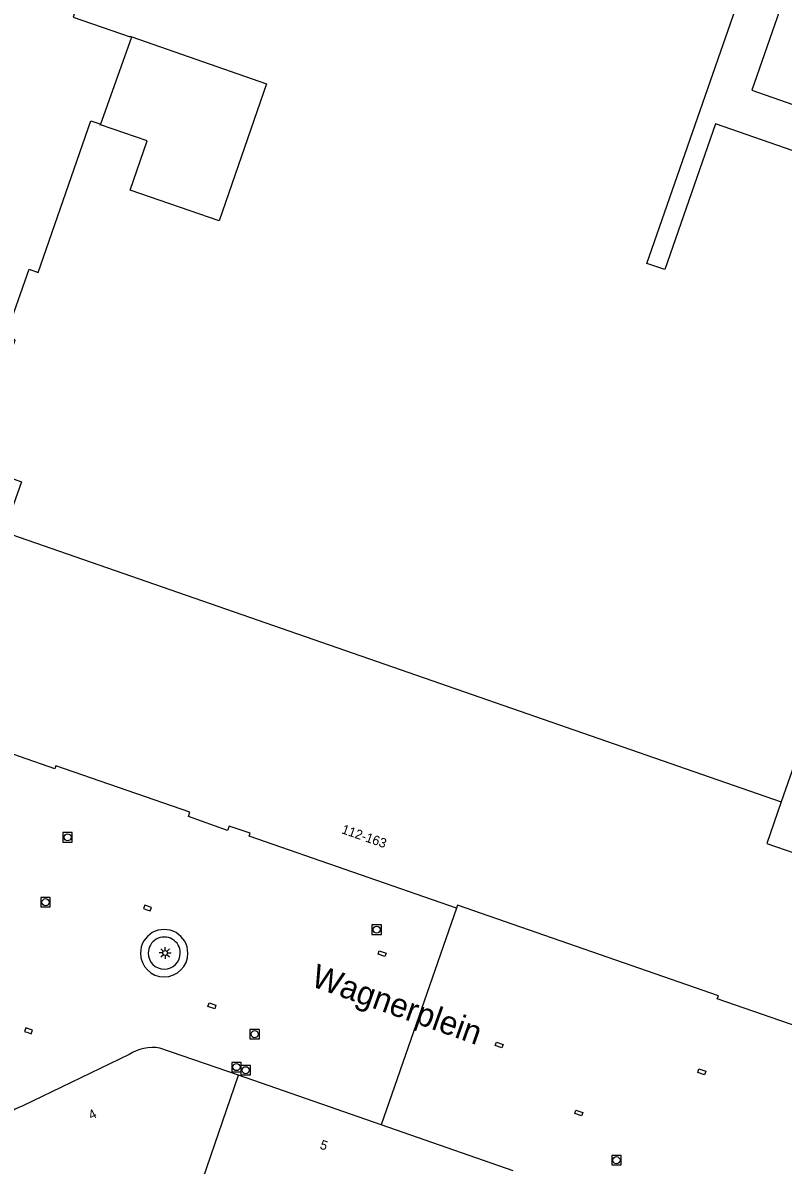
# Model space of a CAD drawing. Extents: x 132999 to 136000, y 398499 to 400501.
# Drawn here: x 134031.7 to 134112.3, y 399422.5 to 399543.5 of the extents above; entities that cross this region are included whole.
import ezdxf

# ---------------------------------------------------------------- set-up
doc = ezdxf.new("R2010")
doc.units = 0
for name, color, linetype in [('gg-afsc-hekwerk', 7, 'Continuous'), ('gg-afsc-muur', 7, 'Continuous'), ('gg-anno-huisnummerreeks BGT', 7, 'Continuous'), ('gg-anno-openbare ruimte label', 7, 'Continuous'), ('gg-bbg-hoofdgebouw', 7, 'Continuous'), ('gg-bbg-tussenscheiding', 7, 'Continuous'), ('gg-knt-verharding nz', 7, 'Continuous'), ('gt-symb-kolk', 7, 'Continuous'), ('gt-symb-kolk center center', 7, 'Continuous'), ('gt-symb-lichtmast', 7, 'Continuous'), ('gt-symb-rioolschacht', 7, 'Continuous')]:
    doc.layers.add(name, color=color, linetype=linetype)

# ---------------------------------------------------------------- blocks, each defined once
blk = doc.blocks.new('gt0-RS')
at = {"layer": 'gt-symb-rioolschacht'}
blk.add_lwpolyline([(-0.5, -0.5), (0.5, -0.5), (0.5, 0.5), (-0.5, 0.5)], close=True, dxfattribs=at)
blk.add_circle((0, 0), 0.375, dxfattribs=at)
blk = doc.blocks.new('gt0-LMAST')
at = {"layer": 'gt-symb-lichtmast'}
for p, q in [((-0.18, 0.17), (-0.45, 0.44)), ((-0.01, 0.25), (-0.01, 0.62)), ((0.17, 0.17), (0.44, 0.44)), ((-0.26, 0), (-0.63, 0)), ((-0.18, -0.18), (-0.45, -0.45)), ((-0.01, -0.25), (-0.01, -0.63)), ((0.44, -0.45), (0.17, -0.18)), ((0.24, 0), (0.62, 0))]:
    blk.add_line(p, q, dxfattribs=at)
blk.add_circle((-0.01, 0), 0.25, dxfattribs=at)
blk = doc.blocks.new('gt0-KOLKCC')
at = {"layer": 'gt-symb-kolk center center'}
blk.add_lwpolyline([(-0.38, 0.2), (0.38, 0.2), (0.38, -0.2), (-0.38, -0.2)], close=True, dxfattribs=at)
blk = doc.blocks.new('gt0-KOLK')
at = {"layer": 'gt-symb-kolk'}
blk.add_lwpolyline([(0, 0), (0.37, 0), (0.37, 0.4), (-0.38, 0.4), (-0.38, 0), (0, 0)], dxfattribs=at)

msp = doc.modelspace()

# ---------------------------------------------------------------- linework, layer by layer
at = {"layer": 'gg-afsc-hekwerk'}
msp.add_line((134039.98, 399532.65), (134043.27, 399541.98), dxfattribs=at)
at = {"layer": 'gg-afsc-muur'}
for centre, radius, start, end in [((134046.71, 399444.91), 2.51, 0.0114, 180.0343), ((134046.72, 399444.92), 1.7, 0.0169, 180.0505), ((134046.71, 399444.91), 2.51, 180.0343, 0.0114), ((134046.72, 399444.92), 1.7, 180.0506, 0.0168)]:
    msp.add_arc(centre, radius, start, end, dxfattribs=at)
at = {"layer": 'gg-bbg-hoofdgebouw'}
for p, q in [((134054.59, 399431.97), (134046.25, 399434.86)), ((134042.99, 399434.18), (134031.74, 399428.73)), ((134069.7, 399426.71), (134054.59, 399431.97)), ((134083.68, 399421.85), (134069.7, 399426.71))]:
    msp.add_line(p, q, dxfattribs=at)
for points in [[(134052.6, 399588.74), (134037.06, 399544.07), (134043.1, 399541.97), (134043.12, 399542.03), (134043.27, 399541.98)], [(134143.65, 399519.56), (134143.58, 399519.36), (134105.11, 399532.76), (134099.73, 399517.31), (134097.82, 399517.97), (134111.84, 399558.23), (134116.17, 399556.72), (134115.4, 399554.51), (134113.94, 399555.02), (134112.44, 399550.72), (134113.81, 399550.24), (134108.96, 399536.31), (134132.9, 399527.95), (134132.91, 399528), (134135.14, 399527.22), (134136.9, 399532.26), (134146.89, 399528.81), (134146.82, 399528.6)], [(134043.27, 399541.98), (134057.56, 399536.99), (134052.53, 399522.48), (134043.09, 399525.73), (134044.9, 399530.96), (134039.98, 399532.65)], [(134026.36, 399496.71), (134030.92, 399509.89), (134029.92, 399510.23), (134032.4, 399517.35), (134033.38, 399517.01), (134038.95, 399533.07), (134039.88, 399532.75), (134039.86, 399532.69), (134039.98, 399532.65)], [(134077.68, 399449.66), (134055.71, 399457.3), (134055.82, 399457.62), (134053.6, 399458.38), (134053.43, 399457.92), (134049.28, 399459.38), (134049.43, 399459.86), (134035.24, 399464.75), (134035.12, 399464.44), (134013.28, 399472.06)], [(134123.57, 399462.45), (134123.68, 399462.78), (134113.89, 399466.16), (134112.08, 399460.93)], [(134112.08, 399460.93), (134110.56, 399456.54), (134120.35, 399453.15), (134120.47, 399453.47)], [(134132.4, 399441.21), (134130.52, 399441.85), (134127.26, 399432.48), (134105.3, 399440.08), (134105.41, 399440.4), (134077.79, 399449.98), (134077.68, 399449.66)]]:
    msp.add_lwpolyline(points, dxfattribs=at)
for centre, radius, start, end in [((134045.56, 399430), 4.91, 81.9879, 121.5782), ((134033.29, 399424.02), 4.96, 108.1751, 148.596)]:
    msp.add_arc(centre, radius, start, end, dxfattribs=at)
at = {"layer": 'gg-bbg-tussenscheiding'}
msp.add_line((134046.38, 399408.11), (134054.59, 399431.97), dxfattribs=at)
msp.add_lwpolyline([(134026.36, 399496.71), (134031.6, 399494.82), (134029.71, 399489.54), (134112.08, 399460.93)], dxfattribs=at)
at = {"layer": 'gg-knt-verharding nz'}
msp.add_line((134077.68, 399449.66), (134069.7, 399426.71), dxfattribs=at)

# ---------------------------------------------------------------- block references
at = {"layer": 'gt-symb-kolk', "rotation": -19.021922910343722}
for p in [(134044.88, 399449.5), (134032.28, 399436.5)]:
    msp.add_blockref('gt0-KOLK', p, dxfattribs=at)
at = {"layer": 'gt-symb-kolk center center'}
for p, rotation in [((134069.79, 399444.86), 160.94493043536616), ((134051.77, 399439.34), 160.94493043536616), ((134082.19, 399435.18), 160.94493043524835), ((134103.65, 399432.33), 160.94493043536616), ((134090.62, 399427.98), 160.94493043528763)]:
    msp.add_blockref('gt0-KOLKCC', p, dxfattribs=dict(at, rotation=rotation))
at = {"layer": 'gt-symb-lichtmast'}
msp.add_blockref('gt0-LMAST', (134046.82, 399444.93), dxfattribs=at)
at = {"layer": 'gt-symb-rioolschacht'}
for p in [(134036.48, 399457.18), (134034.14, 399450.31), (134069.22, 399447.4), (134056.29, 399436.33), (134054.37, 399432.84), (134055.34, 399432.51), (134094.62, 399422.98)]:
    msp.add_blockref('gt0-RS', p, dxfattribs=at)

# ---------------------------------------------------------------- texts
at = {"layer": 'gg-anno-huisnummerreeks BGT'}
for s, rotation, p in [('112-163', 340.8, (134065.42, 399457.63)), ('4', 25.8, (134038.98, 399427.24)), ('5', 340.8, (134063.12, 399424.23))]:
    msp.add_text(s, height=1, rotation=rotation, dxfattribs=at).set_placement(p)
at = {"layer": 'gg-anno-openbare ruimte label'}
msp.add_text('Wagnerplein', height=2.5, rotation=340.4, dxfattribs=at).set_placement((134062.13, 399441.46))

doc.saveas('drawing.dxf')
